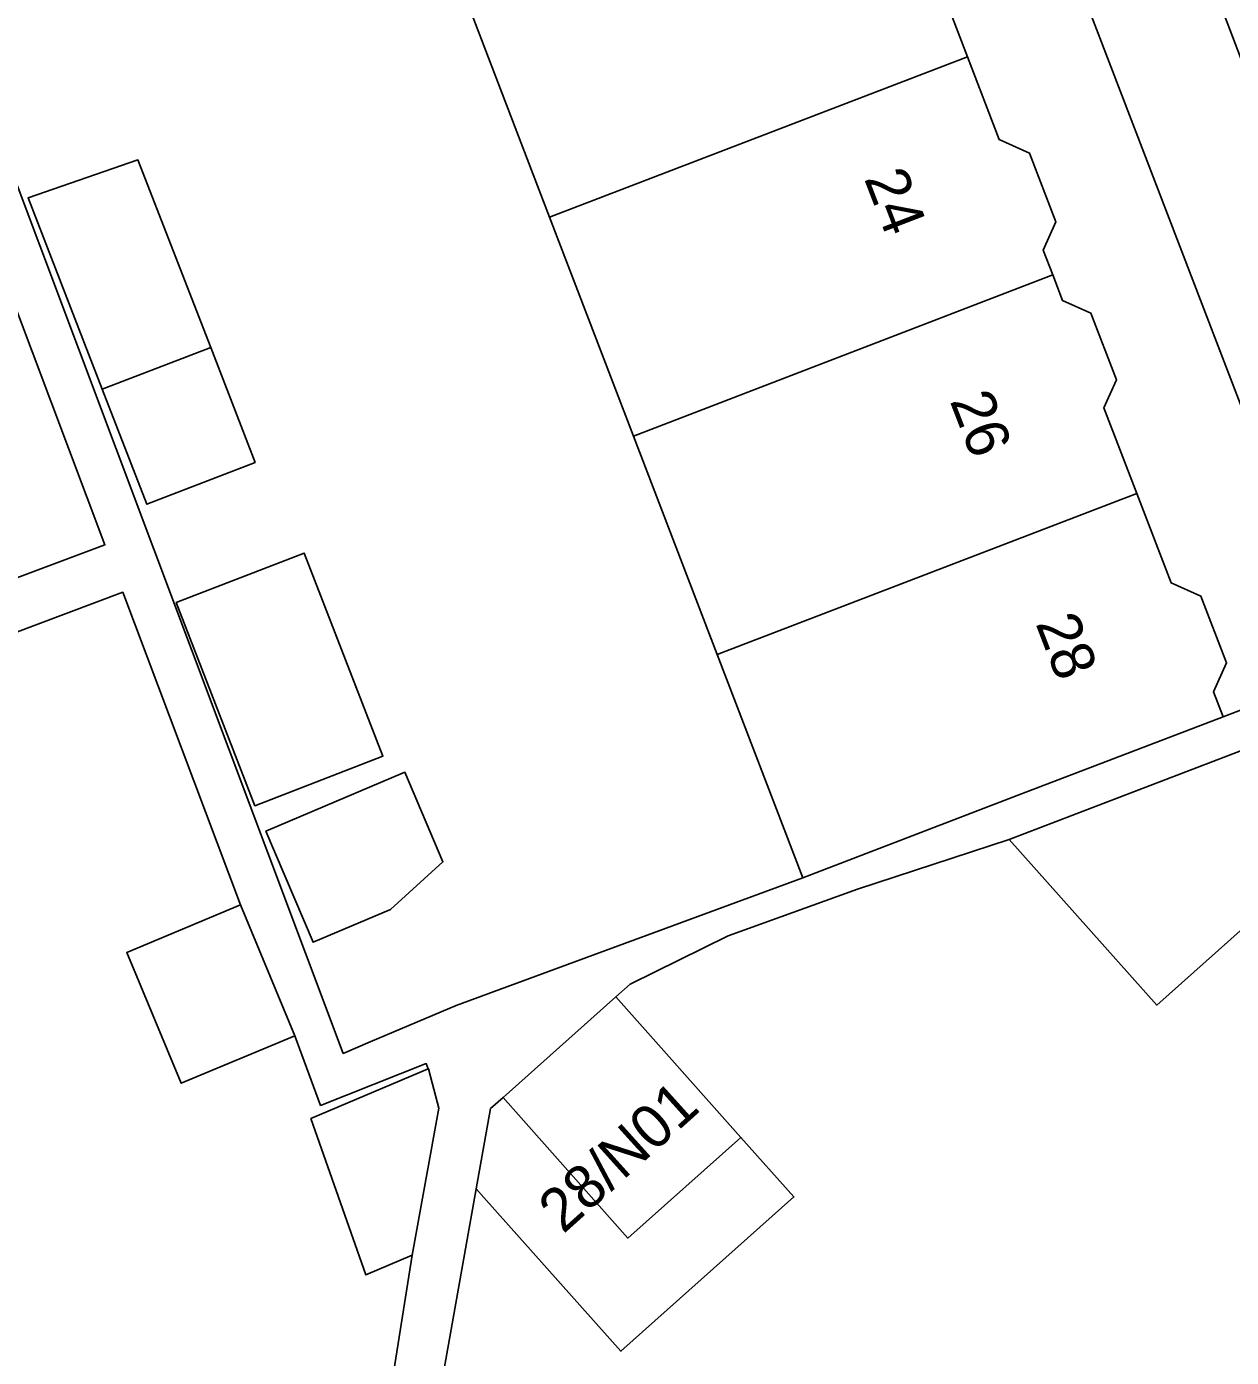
# Model space of a CAD drawing. Extents: x 159960 to 160866, y 382700 to 383354.
# Drawn here: x 160452.43 to 160480.34, y 383025.21 to 383056.04 of the extents above; entities that cross this region are included whole.
import ezdxf

# ---------------------------------------------------------------- set-up
doc = ezdxf.new("R2010")
doc.units = 0
for name, color, linetype in [('IMGEO_Erf', 7, 'Continuous'), ('IMGEO_Pand', 7, 'Continuous'), ('IMGEO_Pand_nummerreeks', 7, 'Continuous'), ('IMGEO_Parkeervlak_open', 7, 'Continuous'), ('IMGEO_Voetpad_open', 7, 'Continuous')]:
    doc.layers.add(name, color=color, linetype=linetype)

msp = doc.modelspace()

# ---------------------------------------------------------------- linework, layer by layer
at = {"layer": 'IMGEO_Erf'}
for points in [[(160473.436, 383057.398), (160474.224, 383055.339), (160474.959, 383053.42), (160475.66, 383053.108), (160476.271, 383051.513), (160475.981, 383050.862), (160476.202, 383050.286), (160476.43, 383049.692), (160477.083, 383049.401), (160477.676, 383047.853), (160477.388, 383047.208), (160478.148, 383045.224), (160478.941, 383043.155), (160479.633, 383042.846), (160480.226, 383041.298), (160479.926, 383040.624), (160480.146, 383040.049), (160483.179, 383041.211), (160482.444, 383042.356), (160449.837, 383127.32)], [(160450.985, 383055.613), (160459.766, 383032.251), (160460.386, 383032.514), (160462.384, 383033.361), (160470.41, 383036.318), (160468.429, 383041.488), (160466.488, 383046.553), (160464.547, 383051.62), (160462.549, 383056.834), (160460.553, 383062.043), (160458.596, 383067.151), (160456.628, 383072.287), (160454.677, 383077.379), (160452.747, 383082.416)], [(160449.073, 383042.09), (160454.246, 383044.035), (160439.971, 383081.99)], [(160460.783, 383023.925), (160461.365, 383027.576), (160460.288, 383027.119), (160459.016, 383030.74), (160461.73, 383031.891), (160461.69, 383032.013), (160459.242, 383031.045), (160458.648, 383032.655), (160456.013, 383031.557), (160454.75, 383034.59), (160457.385, 383035.688), (160454.66, 383042.934), (160444.278, 383039.029)], [(160482.075, 383024.411), (160486.246, 383028.13), (160484.846, 383029.698), (160485.311, 383030.113), (160487.286, 383031.874), (160489.136, 383033.524), (160485.177, 383038.098), (160483.669, 383040.448), (160480.637, 383039.287), (160482.68, 383036.995), (160478.612, 383033.368), (160475.193, 383037.202), (160471.678, 383036.055), (160468.682, 383034.972), (160466.411, 383033.855), (160466.078, 383033.558), (160468.978, 383030.304), (160470.207, 383028.925), (160466.197, 383025.349), (160463.022, 383028.909), (160462.843, 383029.109), (160461.606, 383022.164)]]:
    msp.add_lwpolyline(points, dxfattribs=at)
for points in [[(160455.009, 383052.95), (160456.695, 383048.602), (160457.725, 383045.943), (160455.216, 383044.971), (160454.184, 383047.636), (160452.466, 383052.069)], [(160458.861, 383043.841), (160460.684, 383039.136), (160457.721, 383037.987), (160455.897, 383042.693)], [(160461.194, 383038.765), (160462.076, 383036.685), (160460.861, 383035.583), (160459.067, 383034.823), (160457.975, 383037.398)]]:
    msp.add_lwpolyline(points, close=True, dxfattribs=at)
at = {"layer": 'IMGEO_Pand'}
for points in [[(160474.224, 383055.339), (160473.436, 383057.398), (160473.759, 383058.123), (160473.172, 383059.653), (160472.33, 383060.029), (160472.142, 383060.52), (160462.549, 383056.834), (160464.547, 383051.62)], [(160474.224, 383055.339), (160464.547, 383051.62), (160466.488, 383046.553), (160476.202, 383050.286), (160475.981, 383050.862), (160476.271, 383051.513), (160475.66, 383053.108), (160474.959, 383053.42)], [(160454.184, 383047.636), (160456.695, 383048.602), (160455.009, 383052.95), (160452.466, 383052.069)], [(160468.429, 383041.488), (160478.148, 383045.224), (160477.388, 383047.208), (160477.676, 383047.853), (160477.083, 383049.401), (160476.43, 383049.692), (160476.202, 383050.286), (160466.488, 383046.553)], [(160456.695, 383048.602), (160454.184, 383047.636), (160455.216, 383044.971), (160457.725, 383045.943)], [(160468.429, 383041.488), (160470.41, 383036.318), (160475.478, 383038.26), (160480.146, 383040.049), (160479.926, 383040.624), (160480.226, 383041.298), (160479.633, 383042.846), (160478.941, 383043.155), (160478.148, 383045.224)], [(160455.897, 383042.693), (160457.721, 383037.987), (160460.684, 383039.136), (160458.861, 383043.841)], [(160480.637, 383039.287), (160475.193, 383037.202), (160478.612, 383033.368), (160482.68, 383036.995)], [(160457.975, 383037.398), (160459.067, 383034.823), (160460.861, 383035.583), (160462.076, 383036.685), (160461.194, 383038.765)], [(160457.385, 383035.688), (160454.75, 383034.59), (160456.013, 383031.557), (160458.648, 383032.655)], [(160466.078, 383033.558), (160463.468, 383031.231), (160463.702, 383030.968), (160466.362, 383027.972), (160468.978, 383030.304)], [(160461.788, 383031.713), (160461.74, 383031.895), (160461.73, 383031.891), (160459.016, 383030.74), (160460.288, 383027.119), (160461.365, 383027.576), (160461.979, 383030.979)], [(160468.978, 383030.304), (160466.362, 383027.972), (160463.702, 383030.968), (160463.468, 383031.231), (160463.175, 383030.97), (160462.843, 383029.109), (160463.022, 383028.909), (160466.197, 383025.349), (160470.207, 383028.925)]]:
    msp.add_lwpolyline(points, close=True, dxfattribs=at)
at = {"layer": 'IMGEO_Parkeervlak_open'}
msp.add_lwpolyline([(160454.903, 383122.684), (160484.611, 383044.657), (160485.994, 383044.724), (160486.314, 383044.65), (160480.452, 383059.937), (160477.864, 383066.687), (160459.759, 383113.897)], dxfattribs=at)
at = {"layer": 'IMGEO_Voetpad_open'}
for points in [[(160449.837, 383127.32), (160482.444, 383042.356), (160483.179, 383041.211), (160483.669, 383040.448), (160485.177, 383038.098), (160489.136, 383033.524), (160497.475, 383024.171), (160496.158, 383022.996), (160496.543, 383022.564), (160501.09, 383026.309), (160500.595, 383026.882), (160500.334, 383027.185), (160500, 383027.572), (160499.751, 383027.86)], [(160486.28, 383043.627), (160486.707, 383043.878), (160486.52, 383044.285), (160486.314, 383044.65), (160485.994, 383044.724), (160484.611, 383044.657), (160454.903, 383122.684)], [(160439.971, 383081.99), (160454.246, 383044.035), (160449.073, 383042.09)], [(160461.606, 383022.164), (160462.843, 383029.109), (160463.175, 383030.97), (160463.468, 383031.231), (160466.078, 383033.558), (160466.411, 383033.855), (160468.682, 383034.972), (160471.678, 383036.055), (160475.193, 383037.202), (160480.637, 383039.287), (160483.669, 383040.448), (160483.179, 383041.211), (160480.146, 383040.049), (160475.478, 383038.26), (160470.41, 383036.318), (160462.384, 383033.361), (160460.386, 383032.514), (160459.766, 383032.251), (160450.985, 383055.613)], [(160444.278, 383039.029), (160454.66, 383042.934), (160457.385, 383035.688), (160458.648, 383032.655), (160459.242, 383031.045), (160461.69, 383032.013), (160461.73, 383031.891), (160461.74, 383031.895), (160461.788, 383031.713), (160461.979, 383030.979), (160461.365, 383027.576), (160460.783, 383023.925)]]:
    msp.add_lwpolyline(points, dxfattribs=at)

# ---------------------------------------------------------------- texts
at = {"layer": 'IMGEO_Pand_nummerreeks'}
for s, rotation, p in [('24', 291.076, (160471.824, 383052.521)), ('26', 291.076, (160473.81, 383047.369)), ('28', 291.076, (160475.796, 383042.214)), ('28/N01', 42.0035, (160464.862, 383028.053))]:
    msp.add_text(s, height=1, rotation=rotation, dxfattribs=at).set_placement(p)

doc.saveas('drawing.dxf')
